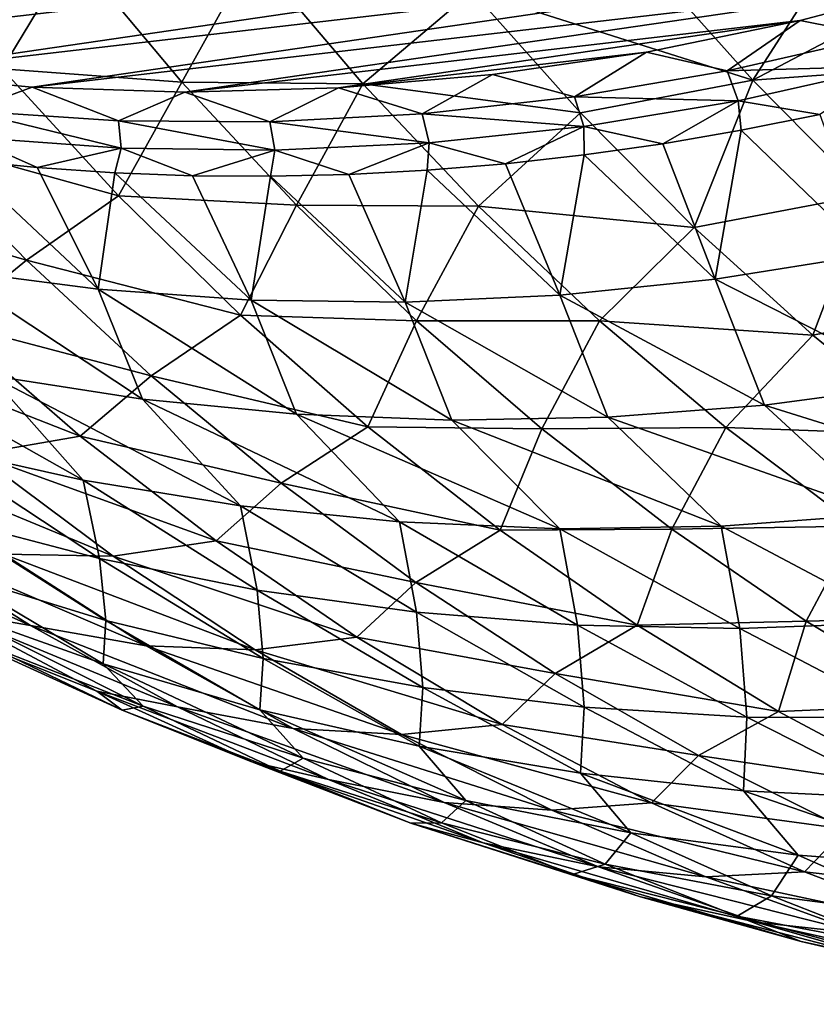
# Model space of a CAD drawing. Header units: metres. Extents: x -46 to 104, y -30 to 30.
# Tile 609 of 656: x 81.93 to 84.99, y -14.63 to -10.85. Entities that reach past the tile are written whole.
import ezdxf

# ---------------------------------------------------------------- set-up
doc = ezdxf.new("R2010")
doc.units = ezdxf.units.M
doc.layers.add('solid_26_000_502_XXX', color=7, linetype='CONTINUOUS')

msp = doc.modelspace()

# ---------------------------------------------------------------- linework, layer by layer
at = {"layer": 'solid_26_000_502_XXX'}
for points in [[(80.257477, -10.83981, 281.195129), (87.246086, -10.024281, 276.3685), (80.824493, -10.964354, 280.766296)], [(80.824493, -10.964354, 280.766296), (87.246086, -10.024281, 276.3685), (86.674568, -10.281649, 276.725983)], [(80.824493, -10.964354, 280.766296), (86.674568, -10.281649, 276.725983), (81.398865, -11.053946, 280.33905)], [(81.398865, -11.053946, 280.33905), (86.674568, -10.281649, 276.725983), (86.096451, -10.505717, 277.094696)], [(81.398865, -11.053946, 280.33905), (86.096451, -10.505717, 277.094696), (81.979416, -11.108403, 279.914246)], [(82.135017, -10.589548, 297.648102), (81.440178, -10.522933, 297.086731), (81.864227, -11.038043, 296.683655)], [(81.979416, -11.108403, 279.914246), (86.096451, -10.505717, 277.094696), (85.512703, -10.696095, 277.473999)], [(85.073624, -10.564408, 299.66861), (84.328194, -10.615753, 299.203033), (84.742477, -11.082176, 298.816437)], [(85.280807, -10.799083, 299.474976), (85.073624, -10.564408, 299.66861), (84.742477, -11.082176, 298.816437)], [(82.553345, -11.08905, 297.252136), (82.135017, -10.589548, 297.648102), (81.864227, -11.038043, 296.683655)], [(82.825829, -10.59873, 298.210663), (82.135017, -10.589548, 297.648102), (82.553345, -11.08905, 297.252136)], [(83.24749, -11.095595, 297.812836), (82.825829, -10.59873, 298.210663), (82.553345, -11.08905, 297.252136)], [(83.667023, -10.739947, 298.625244), (82.825829, -10.59873, 298.210663), (83.24749, -11.095595, 297.812836)], [(84.742477, -11.082176, 298.816437), (84.328194, -10.615753, 299.203033), (83.667023, -10.739947, 298.625244)], [(81.979416, -11.108403, 279.914246), (85.512703, -10.696095, 277.473999), (82.56498, -11.127618, 279.492737)], [(82.56498, -11.127618, 279.492737), (85.512703, -10.696095, 277.473999), (84.925217, -10.852174, 277.86264)], [(85.227287, -10.912931, 277.805664), (84.925217, -10.852174, 277.86264), (85.512703, -10.696095, 277.473999)], [(84.08255, -11.20703, 298.23761), (83.667023, -10.739947, 298.625244), (83.24749, -11.095595, 297.812836)], [(84.742477, -11.082176, 298.816437), (83.667023, -10.739947, 298.625244), (84.08255, -11.20703, 298.23761)], [(85.49337, -11.02679, 299.27887), (85.280807, -10.799083, 299.474976), (84.742477, -11.082176, 298.816437)], [(82.56498, -11.127618, 279.492737), (84.925217, -10.852174, 277.86264), (83.153618, -11.111519, 279.075928)], [(83.153618, -11.111519, 279.075928), (84.925217, -10.852174, 277.86264), (84.33532, -10.973606, 278.259796)], [(84.644104, -11.04601, 278.19574), (84.33532, -10.973606, 278.259796), (84.925217, -10.852174, 277.86264)], [(85.227287, -10.912931, 277.805664), (84.644104, -11.04601, 278.19574), (84.925217, -10.852174, 277.86264)], [(85.278976, -11.028499, 277.924347), (84.644104, -11.04601, 278.19574), (85.227287, -10.912931, 277.805664)], [(83.153618, -11.111519, 279.075928), (84.33532, -10.973606, 278.259796), (83.744133, -11.060145, 278.664642)], [(84.05938, -11.145196, 278.593536), (83.744133, -11.060145, 278.664642), (84.33532, -10.973606, 278.259796)], [(84.644104, -11.04601, 278.19574), (84.05938, -11.145196, 278.593536), (84.33532, -10.973606, 278.259796)], [(85.278976, -11.028499, 277.924347), (84.687431, -11.161106, 278.320496), (84.644104, -11.04601, 278.19574)], [(85.278976, -11.028499, 277.924347), (84.999763, -11.212908, 278.272095), (84.687431, -11.161106, 278.320496)], [(85.49337, -11.02679, 299.27887), (84.742477, -11.082176, 298.816437), (85.177345, -11.52123, 298.420471)], [(81.732864, -11.199513, 280.242706), (81.398865, -11.053946, 280.33905), (81.979416, -11.108403, 279.914246)], [(82.310669, -11.525139, 296.27005), (81.864227, -11.038043, 296.683655), (81.498962, -11.300631, 295.812134)], [(82.553345, -11.08905, 297.252136), (81.864227, -11.038043, 296.683655), (82.310669, -11.525139, 296.27005)], [(83.47451, -11.210253, 278.998077), (83.153618, -11.111519, 279.075928), (83.744133, -11.060145, 278.664642)], [(84.05938, -11.145196, 278.593536), (83.47451, -11.210253, 278.998077), (83.744133, -11.060145, 278.664642)], [(84.687431, -11.161106, 278.320496), (84.05938, -11.145196, 278.593536), (84.644104, -11.04601, 278.19574)], [(82.993225, -11.561221, 296.84613), (82.553345, -11.08905, 297.252136), (82.310669, -11.525139, 296.27005)], [(83.24749, -11.095595, 297.812836), (82.553345, -11.08905, 297.252136), (82.993225, -11.561221, 296.84613)], [(83.690979, -11.564466, 297.404907), (83.24749, -11.095595, 297.812836), (82.993225, -11.561221, 296.84613)], [(84.08255, -11.20703, 298.23761), (83.24749, -11.095595, 297.812836), (83.690979, -11.564466, 297.404907)], [(84.742477, -11.082176, 298.816437), (84.08255, -11.20703, 298.23761), (84.518303, -11.647192, 297.84079)], [(85.177345, -11.52123, 298.420471), (84.742477, -11.082176, 298.816437), (84.518303, -11.647192, 297.84079)], [(82.309868, -11.237444, 279.823669), (81.732864, -11.199513, 280.242706), (81.979416, -11.108403, 279.914246)], [(82.309868, -11.237444, 279.823669), (81.979416, -11.108403, 279.914246), (82.56498, -11.127618, 279.492737)], [(82.890877, -11.241027, 279.408447), (82.309868, -11.237444, 279.823669), (82.56498, -11.127618, 279.492737)], [(82.890877, -11.241027, 279.408447), (82.56498, -11.127618, 279.492737), (83.153618, -11.111519, 279.075928)], [(83.47451, -11.210253, 278.998077), (82.890877, -11.241027, 279.408447), (83.153618, -11.111519, 279.075928)], [(84.094414, -11.259043, 278.724457), (83.47451, -11.210253, 278.998077), (84.05938, -11.145196, 278.593536)], [(84.687431, -11.161106, 278.320496), (84.094414, -11.259043, 278.724457), (84.05938, -11.145196, 278.593536)], [(84.687431, -11.161106, 278.320496), (84.397667, -11.325511, 278.679688), (84.094414, -11.259043, 278.724457)], [(84.687431, -11.161106, 278.320496), (84.698883, -11.273664, 278.474915), (84.397667, -11.325511, 278.679688)], [(84.687431, -11.161106, 278.320496), (84.999763, -11.212908, 278.272095), (84.698883, -11.273664, 278.474915)], [(82.320869, -11.342895, 279.973358), (81.732864, -11.199513, 280.242706), (82.309868, -11.237444, 279.823669)], [(82.320869, -11.342895, 279.973358), (81.736267, -11.300633, 280.398682), (81.732864, -11.199513, 280.242706)], [(83.501366, -11.322074, 279.135223), (82.890877, -11.241027, 279.408447), (83.47451, -11.210253, 278.998077)], [(84.094414, -11.259043, 278.724457), (83.501366, -11.322074, 279.135223), (83.47451, -11.210253, 278.998077)], [(84.518303, -11.647192, 297.84079), (84.08255, -11.20703, 298.23761), (83.690979, -11.564466, 297.404907)], [(85.19339, -11.750218, 279.034698), (84.698883, -11.273664, 278.474915), (84.999763, -11.212908, 278.272095)], [(82.909706, -11.350047, 279.55188), (82.309868, -11.237444, 279.823669), (82.890877, -11.241027, 279.408447)], [(82.909706, -11.350047, 279.55188), (82.320869, -11.342895, 279.973358), (82.309868, -11.237444, 279.823669)], [(83.501366, -11.322074, 279.135223), (82.909706, -11.350047, 279.55188), (82.890877, -11.241027, 279.408447)], [(84.094414, -11.259043, 278.724457), (83.794991, -11.402349, 279.094635), (83.501366, -11.322074, 279.135223)], [(84.094414, -11.259043, 278.724457), (84.096313, -11.368415, 278.886292), (83.794991, -11.402349, 279.094635)], [(84.094414, -11.259043, 278.724457), (84.397667, -11.325511, 278.679688), (84.096313, -11.368415, 278.886292)], [(84.598221, -11.845456, 279.440704), (84.397667, -11.325511, 278.679688), (84.698883, -11.273664, 278.474915)], [(85.19339, -11.750218, 279.034698), (84.598221, -11.845456, 279.440704), (84.698883, -11.273664, 278.474915)], [(81.957069, -11.772641, 295.393158), (81.498962, -11.300631, 295.812134), (81.18071, -11.547107, 294.90155)], [(82.310669, -11.525139, 296.27005), (81.498962, -11.300631, 295.812134), (81.957069, -11.772641, 295.393158)], [(81.736267, -11.300633, 280.398682), (81.998352, -11.416824, 280.373566), (81.702507, -11.387701, 280.590332)], [(82.320869, -11.342895, 279.973358), (81.998352, -11.416824, 280.373566), (81.736267, -11.300633, 280.398682)], [(83.501366, -11.322074, 279.135223), (83.19323, -11.443233, 279.515961), (82.909706, -11.350047, 279.55188)], [(83.501366, -11.322074, 279.135223), (83.493904, -11.427294, 279.304565), (83.19323, -11.443233, 279.515961)], [(83.501366, -11.322074, 279.135223), (83.794991, -11.402349, 279.094635), (83.493904, -11.427294, 279.304565)], [(84.598221, -11.845456, 279.440704), (84.096313, -11.368415, 278.886292), (84.397667, -11.325511, 278.679688)], [(82.320869, -11.342895, 279.973358), (82.295525, -11.436949, 280.157654), (81.998352, -11.416824, 280.373566)], [(82.320869, -11.342895, 279.973358), (82.593857, -11.448062, 279.942627), (82.295525, -11.436949, 280.157654)], [(82.909706, -11.350047, 279.55188), (82.593857, -11.448062, 279.942627), (82.320869, -11.342895, 279.973358)], [(82.909706, -11.350047, 279.55188), (82.89315, -11.450157, 279.728699), (82.593857, -11.448062, 279.942627)], [(82.909706, -11.350047, 279.55188), (83.19323, -11.443233, 279.515961), (82.89315, -11.450157, 279.728699)], [(84.003113, -11.906542, 279.853363), (83.794991, -11.402349, 279.094635), (84.096313, -11.368415, 278.886292)], [(84.598221, -11.845456, 279.440704), (84.003113, -11.906542, 279.853363), (84.096313, -11.368415, 278.886292)], [(82.231819, -11.883874, 281.12146), (81.650566, -11.807734, 281.550995), (81.702507, -11.387701, 280.590332)], [(82.231819, -11.883874, 281.12146), (81.702507, -11.387701, 280.590332), (81.998352, -11.416824, 280.373566)], [(84.003113, -11.906542, 279.853363), (83.493904, -11.427294, 279.304565), (83.794991, -11.402349, 279.094635)], [(82.231819, -11.883874, 281.12146), (81.998352, -11.416824, 280.373566), (82.295525, -11.436949, 280.157654)], [(82.818558, -11.925772, 280.694702), (82.231819, -11.883874, 281.12146), (82.295525, -11.436949, 280.157654)], [(82.818558, -11.925772, 280.694702), (82.295525, -11.436949, 280.157654), (82.593857, -11.448062, 279.942627)], [(83.409439, -11.933333, 280.271667), (82.89315, -11.450157, 279.728699), (83.19323, -11.443233, 279.515961)], [(83.409439, -11.933333, 280.271667), (83.19323, -11.443233, 279.515961), (83.493904, -11.427294, 279.304565)], [(84.003113, -11.906542, 279.853363), (83.409439, -11.933333, 280.271667), (83.493904, -11.427294, 279.304565)], [(82.818558, -11.925772, 280.694702), (82.593857, -11.448062, 279.942627), (82.89315, -11.450157, 279.728699)], [(83.409439, -11.933333, 280.271667), (82.818558, -11.925772, 280.694702), (82.89315, -11.450157, 279.728699)], [(81.957069, -11.772641, 295.393158), (81.18071, -11.547107, 294.90155), (81.661751, -12.012423, 294.467529)], [(82.778488, -11.983101, 295.846893), (82.310669, -11.525139, 296.27005), (81.957069, -11.772641, 295.393158)], [(82.993225, -11.561221, 296.84613), (82.310669, -11.525139, 296.27005), (82.778488, -11.983101, 295.846893)], [(85.177345, -11.52123, 298.420471), (84.518303, -11.647192, 297.84079), (84.973312, -12.059444, 297.435699)], [(85.631767, -11.931886, 298.016113), (85.177345, -11.52123, 298.420471), (84.973312, -12.059444, 297.435699)], [(83.453674, -12.004996, 296.431), (82.993225, -11.561221, 296.84613), (82.778488, -11.983101, 295.846893)], [(83.690979, -11.564466, 297.404907), (82.993225, -11.561221, 296.84613), (83.453674, -12.004996, 296.431)], [(84.155273, -12.004248, 296.987823), (83.690979, -11.564466, 297.404907), (83.453674, -12.004996, 296.431)], [(84.518303, -11.647192, 297.84079), (83.690979, -11.564466, 297.404907), (84.155273, -12.004248, 296.987823)], [(84.973312, -12.059444, 297.435699), (84.518303, -11.647192, 297.84079), (84.155273, -12.004248, 296.987823)], [(82.435783, -12.215249, 294.96521), (81.957069, -11.772641, 295.393158), (81.661751, -12.012423, 294.467529)], [(82.778488, -11.983101, 295.846893), (81.957069, -11.772641, 295.393158), (82.435783, -12.215249, 294.96521)], [(85.389778, -12.248126, 279.822968), (84.598221, -11.845456, 279.440704), (85.19339, -11.750218, 279.034698)], [(82.402519, -12.305603, 281.942932), (81.650566, -11.807734, 281.550995), (82.231819, -11.883874, 281.12146)], [(82.402519, -12.305603, 281.942932), (81.817894, -12.214331, 282.377838), (81.650566, -11.807734, 281.550995)], [(84.788231, -12.328176, 280.236511), (84.003113, -11.906542, 279.853363), (84.598221, -11.845456, 279.440704)], [(85.389778, -12.248126, 279.822968), (84.788231, -12.328176, 280.236511), (84.598221, -11.845456, 279.440704)], [(82.993195, -12.362714, 281.510376), (82.231819, -11.883874, 281.12146), (82.818558, -11.925772, 280.694702)], [(82.993195, -12.362714, 281.510376), (82.402519, -12.305603, 281.942932), (82.231819, -11.883874, 281.12146)], [(83.5886, -12.385534, 281.081146), (82.818558, -11.925772, 280.694702), (83.409439, -11.933333, 280.271667)], [(83.5886, -12.385534, 281.081146), (82.993195, -12.362714, 281.510376), (82.818558, -11.925772, 280.694702)], [(84.187393, -12.374013, 280.656219), (83.409439, -11.933333, 280.271667), (84.003113, -11.906542, 279.853363)], [(84.187393, -12.374013, 280.656219), (83.5886, -12.385534, 281.081146), (83.409439, -11.933333, 280.271667)], [(84.788231, -12.328176, 280.236511), (84.187393, -12.374013, 280.656219), (84.003113, -11.906542, 279.853363)], [(85.631767, -11.931886, 298.016113), (84.973312, -12.059444, 297.435699), (85.446548, -12.442857, 297.023254)], [(83.266594, -12.410877, 295.415161), (82.778488, -11.983101, 295.846893), (82.435783, -12.215249, 294.96521)], [(83.453674, -12.004996, 296.431), (82.778488, -11.983101, 295.846893), (83.266594, -12.410877, 295.415161)], [(83.93364, -12.419374, 296.00769), (83.453674, -12.004996, 296.431), (83.266594, -12.410877, 295.415161)], [(84.155273, -12.004248, 296.987823), (83.453674, -12.004996, 296.431), (83.93364, -12.419374, 296.00769)], [(84.639267, -12.41391, 296.562561), (84.155273, -12.004248, 296.987823), (83.93364, -12.419374, 296.00769)], [(84.973312, -12.059444, 297.435699), (84.155273, -12.004248, 296.987823), (84.639267, -12.41391, 296.562561)], [(82.163513, -12.44661, 294.024811), (81.661751, -12.012423, 294.467529), (81.256012, -12.091393, 293.645599)], [(82.435783, -12.215249, 294.96521), (81.661751, -12.012423, 294.467529), (82.163513, -12.44661, 294.024811)], [(85.446548, -12.442857, 297.023254), (84.973312, -12.059444, 297.435699), (84.639267, -12.41391, 296.562561)], [(82.175194, -12.616379, 283.087006), (81.240623, -12.0891, 282.814117), (81.817894, -12.214331, 282.377838)], [(82.175194, -12.616379, 283.087006), (81.579727, -12.48307, 283.537842), (81.240623, -12.0891, 282.814117)], [(82.163513, -12.44661, 294.024811), (81.256012, -12.091393, 293.645599), (81.763573, -12.515699, 293.200653)], [(82.778511, -12.71413, 282.637482), (81.817894, -12.214331, 282.377838), (82.402519, -12.305603, 281.942932)], [(82.778511, -12.71413, 282.637482), (82.175194, -12.616379, 283.087006), (81.817894, -12.214331, 282.377838)], [(82.934021, -12.627457, 294.529297), (82.435783, -12.215249, 294.96521), (82.163513, -12.44661, 294.024811)], [(83.266594, -12.410877, 295.415161), (82.435783, -12.215249, 294.96521), (82.934021, -12.627457, 294.529297)], [(85.863808, -12.664557, 280.446045), (84.788231, -12.328176, 280.236511), (85.389778, -12.248126, 279.822968)], [(83.388298, -12.776101, 282.190369), (82.402519, -12.305603, 281.942932), (82.993195, -12.362714, 281.510376)], [(83.388298, -12.776101, 282.190369), (82.778511, -12.71413, 282.637482), (82.402519, -12.305603, 281.942932)], [(85.242332, -12.746311, 280.873474), (84.187393, -12.374013, 280.656219), (84.788231, -12.328176, 280.236511)], [(85.863808, -12.664557, 280.446045), (85.242332, -12.746311, 280.873474), (84.788231, -12.328176, 280.236511)], [(84.003143, -12.802148, 281.746643), (82.993195, -12.362714, 281.510376), (83.5886, -12.385534, 281.081146)], [(84.003143, -12.802148, 281.746643), (83.388298, -12.776101, 282.190369), (82.993195, -12.362714, 281.510376)], [(84.621635, -12.792211, 281.307312), (83.5886, -12.385534, 281.081146), (84.187393, -12.374013, 280.656219)], [(84.621635, -12.792211, 281.307312), (84.003143, -12.802148, 281.746643), (83.5886, -12.385534, 281.081146)], [(85.242332, -12.746311, 280.873474), (84.621635, -12.792211, 281.307312), (84.187393, -12.374013, 280.656219)], [(83.773865, -12.807484, 294.97583), (83.266594, -12.410877, 295.415161), (82.934021, -12.627457, 294.529297)], [(83.93364, -12.419374, 296.00769), (83.266594, -12.410877, 295.415161), (83.773865, -12.807484, 294.97583)], [(84.432053, -12.803416, 295.577148), (83.93364, -12.419374, 296.00769), (83.773865, -12.807484, 294.97583)], [(84.639267, -12.41391, 296.562561), (83.93364, -12.419374, 296.00769), (84.432053, -12.803416, 295.577148)], [(85.141846, -12.792497, 296.130096), (84.639267, -12.41391, 296.562561), (84.432053, -12.803416, 295.577148)], [(85.446548, -12.442857, 297.023254), (84.639267, -12.41391, 296.562561), (85.141846, -12.792497, 296.130096)], [(82.68483, -12.848664, 293.574402), (82.163513, -12.44661, 294.024811), (81.763573, -12.515699, 293.200653)], [(82.934021, -12.627457, 294.529297), (82.163513, -12.44661, 294.024811), (82.68483, -12.848664, 293.574402)], [(82.237175, -12.916724, 284.041595), (81.579727, -12.48307, 283.537842), (82.175194, -12.616379, 283.087006)], [(82.237175, -12.916724, 284.041595), (81.641518, -12.760423, 284.49707), (81.579727, -12.48307, 283.537842)], [(82.290207, -12.907809, 292.748383), (81.339668, -12.515111, 292.402863), (81.869507, -12.899664, 291.949768)], [(82.290207, -12.907809, 292.748383), (81.763573, -12.515699, 293.200653), (81.339668, -12.515111, 292.402863)], [(82.68483, -12.848664, 293.574402), (81.763573, -12.515699, 293.200653), (82.290207, -12.907809, 292.748383)], [(82.84156, -13.037534, 283.586853), (82.175194, -12.616379, 283.087006), (82.778511, -12.71413, 282.637482)], [(82.84156, -13.037534, 283.586853), (82.237175, -12.916724, 284.041595), (82.175194, -12.616379, 283.087006)], [(83.450668, -13.008337, 294.086365), (82.934021, -12.627457, 294.529297), (82.68483, -12.848664, 293.574402)], [(83.773865, -12.807484, 294.97583), (82.934021, -12.627457, 294.529297), (83.450668, -13.008337, 294.086365)], [(83.453293, -13.122575, 283.13382), (82.778511, -12.71413, 282.637482), (83.388298, -12.776101, 282.190369)], [(83.453293, -13.122575, 283.13382), (82.84156, -13.037534, 283.586853), (82.778511, -12.71413, 282.637482)], [(82.261368, -13.153691, 285.04892), (81.641518, -12.760423, 284.49707), (82.237175, -12.916724, 284.041595)], [(82.261368, -13.153691, 285.04892), (81.667389, -12.971551, 285.50827), (81.641518, -12.760423, 284.49707)], [(85.318619, -13.161564, 281.795441), (84.621635, -12.792211, 281.307312), (85.242332, -12.746311, 280.873474)], [(81.972565, -13.173347, 290.720276), (81.08194, -12.774902, 290.330933), (81.646172, -13.117763, 289.86145)], [(81.972565, -13.173347, 290.720276), (81.424278, -12.82709, 291.179047), (81.08194, -12.774902, 290.330933)], [(84.070992, -13.171655, 282.683563), (83.388298, -12.776101, 282.190369), (84.003143, -12.802148, 281.746643)], [(84.070992, -13.171655, 282.683563), (83.453293, -13.122575, 283.13382), (83.388298, -12.776101, 282.190369)], [(84.432053, -12.803416, 295.577148), (83.773865, -12.807484, 294.97583), (84.299149, -13.172009, 294.529938)], [(84.693237, -13.184661, 282.237091), (84.003143, -12.802148, 281.746643), (84.621635, -12.792211, 281.307312)], [(84.693237, -13.184661, 282.237091), (84.070992, -13.171655, 282.683563), (84.003143, -12.802148, 281.746643)], [(84.947777, -13.156258, 295.14035), (84.432053, -12.803416, 295.577148), (84.299149, -13.172009, 294.529938)], [(85.141846, -12.792497, 296.130096), (84.432053, -12.803416, 295.577148), (84.947777, -13.156258, 295.14035)], [(85.318619, -13.161564, 281.795441), (84.693237, -13.184661, 282.237091), (84.621635, -12.792211, 281.307312)], [(85.661827, -13.139123, 295.691467), (85.141846, -12.792497, 296.130096), (84.947777, -13.156258, 295.14035)], [(82.41684, -13.251152, 291.490692), (81.424278, -12.82709, 291.179047), (81.972565, -13.173347, 290.720276)], [(82.41684, -13.251152, 291.490692), (81.869507, -12.899664, 291.949768), (81.424278, -12.82709, 291.179047)], [(84.299149, -13.172009, 294.529938), (83.773865, -12.807484, 294.97583), (83.450668, -13.008337, 294.086365)], [(83.224503, -13.217653, 293.11734), (82.68483, -12.848664, 293.574402), (82.290207, -12.907809, 292.748383)], [(83.450668, -13.008337, 294.086365), (82.68483, -12.848664, 293.574402), (83.224503, -13.217653, 293.11734)], [(82.834702, -13.266826, 292.289856), (81.869507, -12.899664, 291.949768), (82.41684, -13.251152, 291.490692)], [(82.834702, -13.266826, 292.289856), (82.290207, -12.907809, 292.748383), (81.869507, -12.899664, 291.949768)], [(82.865059, -13.300431, 284.589569), (82.237175, -12.916724, 284.041595), (82.84156, -13.037534, 283.586853)], [(82.865059, -13.300431, 284.589569), (82.261368, -13.153691, 285.04892), (82.237175, -12.916724, 284.041595)], [(83.224503, -13.217653, 293.11734), (82.290207, -12.907809, 292.748383), (82.834702, -13.266826, 292.289856)], [(82.251862, -13.321043, 286.103516), (81.66169, -13.110456, 286.565674), (81.667389, -12.971551, 285.50827)], [(82.251862, -13.321043, 286.103516), (81.667389, -12.971551, 285.50827), (82.261368, -13.153691, 285.04892)], [(83.984558, -13.357032, 293.63739), (83.450668, -13.008337, 294.086365), (83.224503, -13.217653, 293.11734)], [(84.299149, -13.172009, 294.529938), (83.450668, -13.008337, 294.086365), (83.984558, -13.357032, 293.63739)], [(83.477089, -13.411438, 284.131256), (82.84156, -13.037534, 283.586853), (83.453293, -13.122575, 283.13382)], [(83.477089, -13.411438, 284.131256), (82.865059, -13.300431, 284.589569), (82.84156, -13.037534, 283.586853)], [(82.226646, -13.425226, 289.387299), (81.646172, -13.117763, 289.86145), (81.732208, -13.227905, 288.678162)], [(82.536858, -13.485841, 290.256714), (81.646172, -13.117763, 289.86145), (82.226646, -13.425226, 289.387299)], [(82.536858, -13.485841, 290.256714), (81.972565, -13.173347, 290.720276), (81.646172, -13.117763, 289.86145)], [(82.404358, -13.483516, 287.052643), (81.66169, -13.110456, 286.565674), (82.251862, -13.321043, 286.103516)], [(82.404358, -13.483516, 287.052643), (81.802841, -13.247553, 287.527832), (81.66169, -13.110456, 286.565674)], [(84.096092, -13.486462, 283.674957), (83.453293, -13.122575, 283.13382), (84.070992, -13.171655, 282.683563)], [(84.096092, -13.486462, 283.674957), (83.477089, -13.411438, 284.131256), (83.453293, -13.122575, 283.13382)], [(85.661827, -13.139123, 295.691467), (84.947777, -13.156258, 295.14035), (85.47966, -13.477101, 294.698242)], [(82.980431, -13.568779, 291.026611), (81.972565, -13.173347, 290.720276), (82.536858, -13.485841, 290.256714)], [(82.980431, -13.568779, 291.026611), (82.41684, -13.251152, 291.490692), (81.972565, -13.173347, 290.720276)], [(82.852829, -13.496371, 285.640564), (82.251862, -13.321043, 286.103516), (82.261368, -13.153691, 285.04892)], [(82.852829, -13.496371, 285.640564), (82.261368, -13.153691, 285.04892), (82.865059, -13.300431, 284.589569)], [(84.841225, -13.503615, 294.078461), (84.299149, -13.172009, 294.529938), (83.984558, -13.357032, 293.63739)], [(84.720657, -13.525332, 283.221771), (84.070992, -13.171655, 282.683563), (84.693237, -13.184661, 282.237091)], [(84.720657, -13.525332, 283.221771), (84.096092, -13.486462, 283.674957), (84.070992, -13.171655, 282.683563)], [(84.947777, -13.156258, 295.14035), (84.299149, -13.172009, 294.529938), (84.841225, -13.503615, 294.078461)], [(85.34938, -13.527964, 282.772705), (84.693237, -13.184661, 282.237091), (85.318619, -13.161564, 281.795441)], [(85.47966, -13.477101, 294.698242), (84.947777, -13.156258, 295.14035), (84.841225, -13.503615, 294.078461)], [(83.781281, -13.552722, 292.654724), (83.224503, -13.217653, 293.11734), (82.834702, -13.266826, 292.289856)], [(83.984558, -13.357032, 293.63739), (83.224503, -13.217653, 293.11734), (83.781281, -13.552722, 292.654724)], [(85.34938, -13.527964, 282.772705), (84.720657, -13.525332, 283.221771), (84.693237, -13.184661, 282.237091)], [(82.324715, -13.498642, 288.202606), (81.732208, -13.227905, 288.678162), (81.802841, -13.247553, 287.527832)], [(82.226646, -13.425226, 289.387299), (81.732208, -13.227905, 288.678162), (82.324715, -13.498642, 288.202606)], [(82.324715, -13.498642, 288.202606), (81.802841, -13.247553, 287.527832), (82.404358, -13.483516, 287.052643)], [(83.395813, -13.591928, 291.82608), (82.41684, -13.251152, 291.490692), (82.980431, -13.568779, 291.026611)], [(83.395813, -13.591928, 291.82608), (82.834702, -13.266826, 292.289856), (82.41684, -13.251152, 291.490692)], [(83.781281, -13.552722, 292.654724), (82.834702, -13.266826, 292.289856), (83.395813, -13.591928, 291.82608)], [(83.01796, -13.682619, 286.576019), (82.251862, -13.321043, 286.103516), (82.852829, -13.496371, 285.640564)], [(83.01796, -13.682619, 286.576019), (82.404358, -13.483516, 287.052643), (82.251862, -13.321043, 286.103516)], [(83.463242, -13.636047, 285.177795), (82.852829, -13.496371, 285.640564), (82.865059, -13.300431, 284.589569)], [(83.463242, -13.636047, 285.177795), (82.865059, -13.300431, 284.589569), (83.477089, -13.411438, 284.131256)], [(84.534485, -13.672755, 293.183441), (83.984558, -13.357032, 293.63739), (83.781281, -13.552722, 292.654724)], [(84.841225, -13.503615, 294.078461), (83.984558, -13.357032, 293.63739), (84.534485, -13.672755, 293.183441)], [(82.822014, -13.696573, 288.909576), (82.226646, -13.425226, 289.387299), (82.324715, -13.498642, 288.202606)], [(83.115868, -13.763867, 289.789368), (82.226646, -13.425226, 289.387299), (82.822014, -13.696573, 288.909576)], [(83.115868, -13.763867, 289.789368), (82.536858, -13.485841, 290.256714), (82.226646, -13.425226, 289.387299)], [(84.081718, -13.739759, 284.716309), (83.463242, -13.636047, 285.177795), (83.477089, -13.411438, 284.131256)], [(84.081718, -13.739759, 284.716309), (83.477089, -13.411438, 284.131256), (84.096092, -13.486462, 283.674957)], [(82.930664, -13.73283, 287.724579), (82.324715, -13.498642, 288.202606), (82.404358, -13.483516, 287.052643)], [(82.930664, -13.73283, 287.724579), (82.404358, -13.483516, 287.052643), (83.01796, -13.682619, 286.576019)], [(85.47966, -13.477101, 294.698242), (84.841225, -13.503615, 294.078461), (85.398857, -13.80154, 293.622467)], [(82.822014, -13.696573, 288.909576), (82.324715, -13.498642, 288.202606), (82.930664, -13.73283, 287.724579)], [(83.55899, -13.851825, 290.558594), (82.536858, -13.485841, 290.256714), (83.115868, -13.763867, 289.789368)], [(83.55899, -13.851825, 290.558594), (82.980431, -13.568779, 291.026611), (82.536858, -13.485841, 290.256714)], [(83.642204, -13.844399, 286.099091), (82.852829, -13.496371, 285.640564), (83.463242, -13.636047, 285.177795)], [(83.642204, -13.844399, 286.099091), (83.01796, -13.682619, 286.576019), (82.852829, -13.496371, 285.640564)], [(84.706886, -13.807274, 284.257141), (84.081718, -13.739759, 284.716309), (84.096092, -13.486462, 283.674957)], [(84.706886, -13.807274, 284.257141), (84.096092, -13.486462, 283.674957), (84.720657, -13.525332, 283.221771)], [(85.398857, -13.80154, 293.622467), (84.841225, -13.503615, 294.078461), (84.534485, -13.672755, 293.183441)], [(84.353867, -13.853094, 292.187592), (83.781281, -13.552722, 292.654724), (83.395813, -13.591928, 291.82608)], [(84.534485, -13.672755, 293.183441), (83.781281, -13.552722, 292.654724), (84.353867, -13.853094, 292.187592)], [(85.337334, -13.838439, 283.80127), (84.706886, -13.807274, 284.257141), (84.720657, -13.525332, 283.221771)], [(85.337334, -13.838439, 283.80127), (84.720657, -13.525332, 283.221771), (85.34938, -13.527964, 282.772705)], [(83.97226, -13.882372, 291.358124), (82.980431, -13.568779, 291.026611), (83.55899, -13.851825, 290.558594)], [(83.97226, -13.882372, 291.358124), (83.395813, -13.591928, 291.82608), (82.980431, -13.568779, 291.026611)], [(84.353867, -13.853094, 292.187592), (83.395813, -13.591928, 291.82608), (83.97226, -13.882372, 291.358124)], [(84.275627, -13.968475, 285.622955), (83.463242, -13.636047, 285.177795), (84.081718, -13.739759, 284.716309)], [(84.275627, -13.968475, 285.622955), (83.642204, -13.844399, 286.099091), (83.463242, -13.636047, 285.177795)], [(83.430878, -13.931168, 288.429413), (82.822014, -13.696573, 288.909576), (82.930664, -13.73283, 287.724579)], [(83.708305, -14.006804, 289.319275), (82.822014, -13.696573, 288.909576), (83.430878, -13.931168, 288.429413)], [(83.708305, -14.006804, 289.319275), (83.115868, -13.763867, 289.789368), (82.822014, -13.696573, 288.909576)], [(83.548645, -13.929924, 287.245239), (82.930664, -13.73283, 287.724579), (83.01796, -13.682619, 286.576019)], [(83.548645, -13.929924, 287.245239), (83.01796, -13.682619, 286.576019), (83.642204, -13.844399, 286.099091)], [(85.09922, -13.954798, 292.725494), (84.534485, -13.672755, 293.183441), (84.353867, -13.853094, 292.187592)], [(85.398857, -13.80154, 293.622467), (84.534485, -13.672755, 293.183441), (85.09922, -13.954798, 292.725494)], [(83.430878, -13.931168, 288.429413), (82.930664, -13.73283, 287.724579), (83.548645, -13.929924, 287.245239)], [(84.916756, -14.054559, 285.148773), (84.081718, -13.739759, 284.716309), (84.706886, -13.807274, 284.257141)], [(84.916756, -14.054559, 285.148773), (84.275627, -13.968475, 285.622955), (84.081718, -13.739759, 284.716309)], [(84.151222, -14.099648, 290.087677), (83.115868, -13.763867, 289.789368), (83.708305, -14.006804, 289.319275)], [(84.151222, -14.099648, 290.087677), (83.55899, -13.851825, 290.558594), (83.115868, -13.763867, 289.789368)], [(85.564079, -14.102446, 284.677582), (84.706886, -13.807274, 284.257141), (85.337334, -13.838439, 283.80127)], [(85.564079, -14.102446, 284.677582), (84.916756, -14.054559, 285.148773), (84.706886, -13.807274, 284.257141)], [(84.1772, -14.089461, 286.765656), (83.548645, -13.929924, 287.245239), (83.642204, -13.844399, 286.099091)], [(84.562721, -14.137493, 290.887085), (83.55899, -13.851825, 290.558594), (84.151222, -14.099648, 290.087677)], [(84.562721, -14.137493, 290.887085), (83.97226, -13.882372, 291.358124), (83.55899, -13.851825, 290.558594)], [(84.1772, -14.089461, 286.765656), (83.642204, -13.844399, 286.099091), (84.275627, -13.968475, 285.622955)], [(84.940933, -14.118073, 291.717041), (84.353867, -13.853094, 292.187592), (83.97226, -13.882372, 291.358124)], [(85.09922, -13.954798, 292.725494), (84.353867, -13.853094, 292.187592), (84.940933, -14.118073, 291.717041)], [(84.940933, -14.118073, 291.717041), (83.97226, -13.882372, 291.358124), (84.562721, -14.137493, 290.887085)], [(84.051804, -14.128459, 287.947906), (83.430878, -13.931168, 288.429413), (83.548645, -13.929924, 287.245239)], [(84.312836, -14.214101, 288.847504), (83.430878, -13.931168, 288.429413), (84.051804, -14.128459, 287.947906)], [(84.312836, -14.214101, 288.847504), (83.708305, -14.006804, 289.319275), (83.430878, -13.931168, 288.429413)], [(84.051804, -14.128459, 287.947906), (83.548645, -13.929924, 287.245239), (84.1772, -14.089461, 286.765656)], [(84.814857, -14.211069, 286.286987), (84.1772, -14.089461, 286.765656), (84.275627, -13.968475, 285.622955)], [(84.814857, -14.211069, 286.286987), (84.275627, -13.968475, 285.622955), (84.916756, -14.054559, 285.148773)], [(85.677483, -14.202523, 292.264587), (85.09922, -13.954798, 292.725494), (84.940933, -14.118073, 291.717041)], [(84.755775, -14.311688, 289.61499), (83.708305, -14.006804, 289.319275), (84.312836, -14.214101, 288.847504)], [(84.755775, -14.311688, 289.61499), (84.151222, -14.099648, 290.087677), (83.708305, -14.006804, 289.319275)], [(85.460136, -14.294462, 285.810364), (84.814857, -14.211069, 286.286987), (84.916756, -14.054559, 285.148773)], [(85.460136, -14.294462, 285.810364), (84.916756, -14.054559, 285.148773), (85.564079, -14.102446, 284.677582)], [(84.683334, -14.287984, 287.466217), (84.051804, -14.128459, 287.947906), (84.1772, -14.089461, 286.765656)], [(85.165848, -14.356709, 290.414001), (84.151222, -14.099648, 290.087677), (84.755775, -14.311688, 289.61499)], [(85.165848, -14.356709, 290.414001), (84.562721, -14.137493, 290.887085), (84.151222, -14.099648, 290.087677)], [(84.683334, -14.287984, 287.466217), (84.1772, -14.089461, 286.765656), (84.814857, -14.211069, 286.286987)], [(85.54113, -14.347047, 291.244141), (84.940933, -14.118073, 291.717041), (84.562721, -14.137493, 290.887085)], [(85.677483, -14.202523, 292.264587), (84.940933, -14.118073, 291.717041), (85.54113, -14.347047, 291.244141)], [(84.928093, -14.385294, 288.375153), (84.051804, -14.128459, 287.947906), (84.683334, -14.287984, 287.466217)], [(84.928093, -14.385294, 288.375153), (84.312836, -14.214101, 288.847504), (84.051804, -14.128459, 287.947906)], [(85.54113, -14.347047, 291.244141), (84.562721, -14.137493, 290.887085), (85.165848, -14.356709, 290.414001)], [(85.371284, -14.487465, 289.141571), (84.312836, -14.214101, 288.847504), (84.928093, -14.385294, 288.375153)], [(85.371284, -14.487465, 289.141571), (84.755775, -14.311688, 289.61499), (84.312836, -14.214101, 288.847504)], [(85.32399, -14.409369, 286.985474), (84.683334, -14.287984, 287.466217), (84.814857, -14.211069, 286.286987)], [(85.32399, -14.409369, 286.985474), (84.814857, -14.211069, 286.286987), (85.460136, -14.294462, 285.810364)], [(85.552704, -14.519998, 287.903259), (84.683334, -14.287984, 287.466217), (85.32399, -14.409369, 286.985474)], [(85.552704, -14.519998, 287.903259), (84.928093, -14.385294, 288.375153), (84.683334, -14.287984, 287.466217)], [(85.780266, -14.539517, 289.939972), (84.755775, -14.311688, 289.61499), (85.371284, -14.487465, 289.141571)], [(85.780266, -14.539517, 289.939972), (85.165848, -14.356709, 290.414001), (84.755775, -14.311688, 289.61499)], [(85.996353, -14.626581, 288.668457), (84.928093, -14.385294, 288.375153), (85.552704, -14.519998, 287.903259)], [(85.996353, -14.626581, 288.668457), (85.371284, -14.487465, 289.141571), (84.928093, -14.385294, 288.375153)]]:
    msp.add_3dface(points, dxfattribs=at)

doc.saveas('drawing.dxf')
